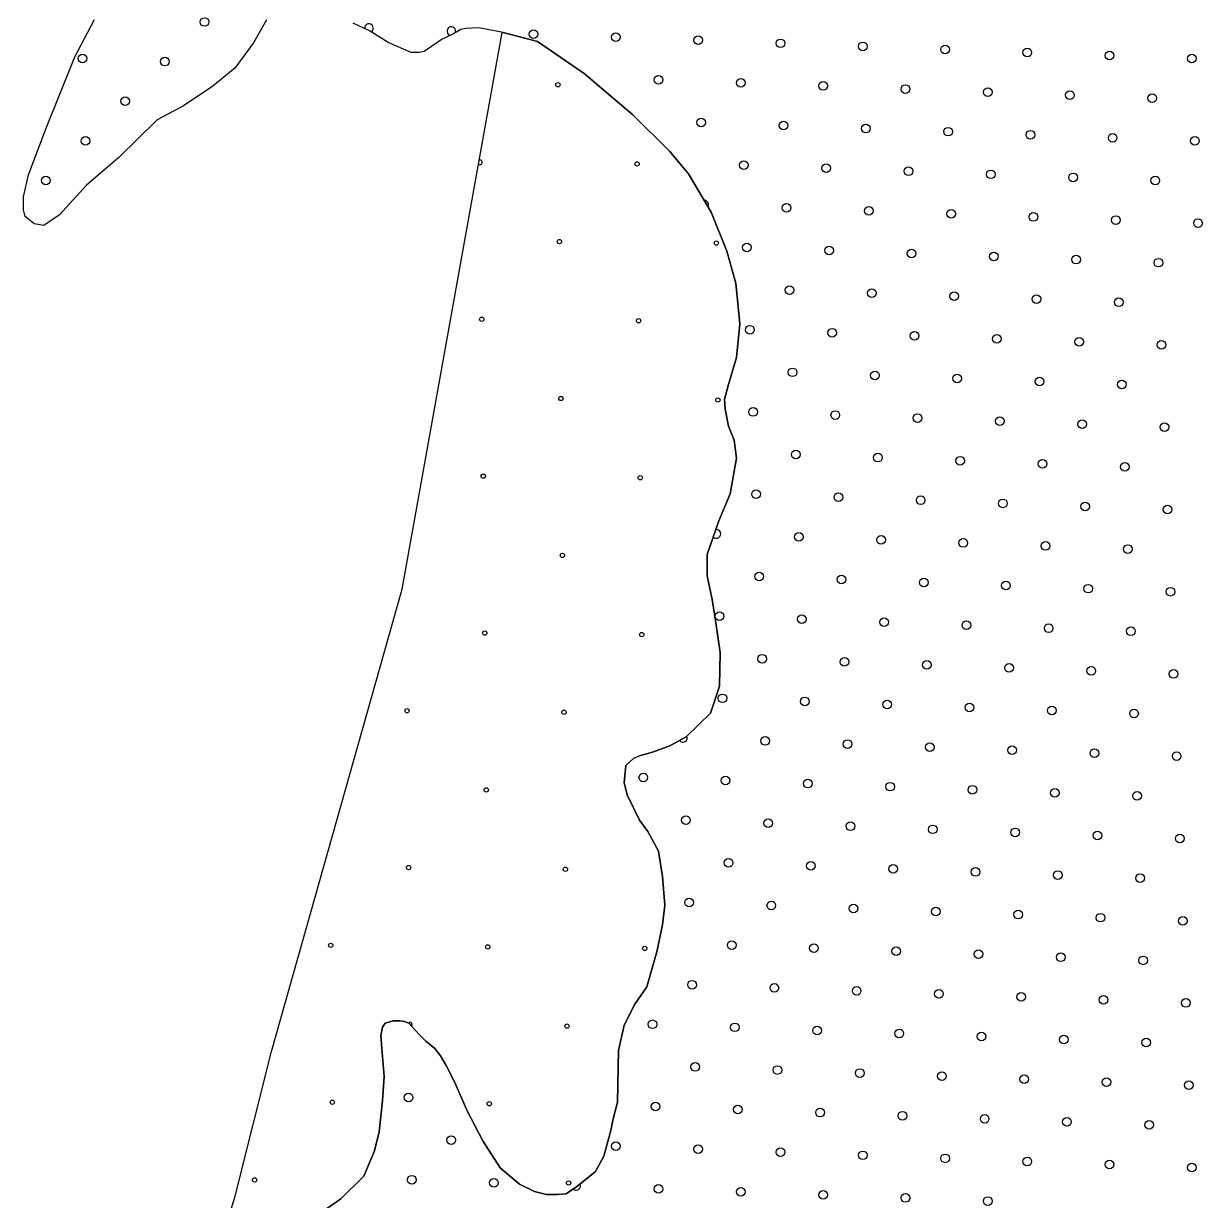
# Model space of a CAD drawing. Extents: x 1788175 to 1969470, y 584502 to 738744.
# Drawn here: x 1799015 to 1801888, y 705563 to 708446 of the extents above; entities that cross this region are included whole.
import ezdxf

# ---------------------------------------------------------------- set-up
doc = ezdxf.new("R2010")
doc.units = 0
for name, color, linetype in [('DESIGN - EROSION CONTROL - Devices', 7, 'Continuous'), ('DESIGN - SCRATCH - User 1', 7, 'Continuous'), ('DESIGN - TRAFFIC CONTROL PERMANENT - Pavement Marking Text', 7, 'Continuous'), ('DESIGN - TRANSPORTATION - Edge of Traveled Way', 7, 'Continuous')]:
    doc.layers.add(name, color=color, linetype=linetype)

msp = doc.modelspace()

# ---------------------------------------------------------------- linework, layer by layer
at = {"layer": 'DESIGN - EROSION CONTROL - Devices'}
for centre in [(1800323.7, 708295.6), (1800517.9, 708101.5), (1800327.5, 707911), (1800712, 707907.3), (1800137.1, 707720.6), (1800521.6, 707716.9), (1800331.2, 707526.5), (1800715.8, 707522.8), (1800140.8, 707336.1), (1800525.4, 707332.3), (1800334.9, 707141.9), (1800144.5, 706951.5), (1800529.1, 706947.8), (1799954.1, 706761.1), (1800338.7, 706757.4), (1800148.3, 706567), (1799957.9, 706376.6), (1800342.4, 706372.8), (1799767.4, 706186.2), (1800152, 706182.4), (1800536.6, 706178.7), (1800346.1, 705988.3), (1799771.2, 705801.6), (1800155.7, 705797.9), (1799580.8, 705611.2), (1800349.9, 705603.7)]:
    msp.add_circle(centre, 5.28, dxfattribs=at)
for centre, start, end in [((1800133.3, 708105.2), 223.8285, 115.7859), ((1799961.6, 705992), 311.1594, 137.3208)]:
    msp.add_arc(centre, 5.28, start, end, dxfattribs=at)
at = {"layer": 'DESIGN - SCRATCH - User 1'}
for points in [[(1799610.2, 708454.4), (1799578.2, 708398.3), (1799532.3, 708336.1), (1799478.3, 708292), (1799406.3, 708243.8), (1799342.4, 708209.6), (1799248.4, 708117.4), (1799168.5, 708049.1), (1799102.5, 707976.9), (1799064.6, 707950.8), (1799040.6, 707954.8), (1799018.6, 707972.8), (1799014.6, 707988.8), (1799014.6, 708020.9), (1799026.6, 708075), (1799068.5, 708185.2), (1799140.5, 708363.6), (1799188.4, 708455.8)], [(1800541.9, 706084.4), (1800565.9, 706170.6), (1800579.9, 706236.7), (1800585.9, 706284.8), (1800579.9, 706354.8), (1800569.9, 706416.9), (1800543.9, 706465), (1800523.9, 706493), (1800493.9, 706555), (1800485.9, 706585), (1800489.9, 706627.1), (1800509.9, 706645.2), (1800525.9, 706651.2), (1800555.9, 706659.3), (1800597.8, 706675.3), (1800637.8, 706697.4), (1800697.8, 706755.6), (1800719.8, 706821.7), (1800721.7, 706903.9), (1800709.7, 706982), (1800701.7, 707034), (1800689.7, 707092.1), (1800689.7, 707144.2), (1800717.7, 707226.3), (1800745.7, 707292.5), (1800761.7, 707380.6), (1800755.7, 707424.7), (1800741.7, 707458.7), (1800733.7, 707500.7), (1800731.7, 707524.8), (1800741.7, 707560.8), (1800761.7, 707627), (1800769.6, 707709.1), (1800759.6, 707809.2), (1800737.6, 707887.3), (1800699.7, 707983.4), (1800643.7, 708077.4), (1800597.7, 708131.5), (1800507.7, 708221.4), (1800387.8, 708323.4), (1800273.9, 708401.3), (1800189.9, 708423.3), (1800129.9, 708435.2), (1800097.9, 708433.1), (1800086, 708431.1), (1800066, 708419.1), (1800040, 708407), (1800014, 708388.9), (1799996, 708376.9), (1799984, 708374.9), (1799964, 708374.8), (1799908.1, 708398.8), (1799864.1, 708426.8), (1799822.1, 708446.7)], [(1799248.9, 704768.5), (1799263.6, 704797.2), (1799393, 705115.7), (1799533.2, 705571.3), (1799621.9, 705926.3), (1799942.2, 707059.4), (1800187.5, 708423.7)], [(1800187.5, 708423.7), (1800189.9, 708423.3), (1800273.9, 708401.3), (1800387.8, 708323.4), (1800507.7, 708221.4), (1800597.7, 708131.5), (1800643.7, 708077.4), (1800699.7, 707983.4), (1800737.6, 707887.3), (1800759.6, 707809.2), (1800769.6, 707709.1), (1800761.7, 707627), (1800741.7, 707560.8), (1800731.7, 707524.8), (1800733.7, 707500.7), (1800741.7, 707458.7), (1800755.7, 707424.7), (1800761.7, 707380.6), (1800745.7, 707292.5), (1800717.7, 707226.3), (1800689.7, 707144.2), (1800689.7, 707092.1), (1800701.7, 707034), (1800709.7, 706982), (1800721.7, 706903.9), (1800719.8, 706821.7), (1800697.8, 706755.6), (1800637.8, 706697.4), (1800597.8, 706675.3), (1800555.9, 706659.3), (1800525.9, 706651.2), (1800509.9, 706645.2), (1800489.9, 706627.1), (1800485.9, 706585), (1800493.9, 706555), (1800523.9, 706493), (1800543.9, 706465), (1800569.9, 706416.9), (1800579.9, 706354.8), (1800585.9, 706284.8), (1800579.9, 706236.7), (1800565.9, 706170.6), (1800541.9, 706084.4)], [(1800541.9, 706084.4), (1800511.9, 706042.3), (1800486, 705990.2), (1800472, 705928.1), (1800470, 705801.9), (1800458, 705757.8), (1800454, 705735.8), (1800446, 705705.7), (1800436, 705669.6), (1800416, 705631.5), (1800398, 705617.5), (1800370.1, 705595.4), (1800344.1, 705577.4), (1800322.1, 705575.3), (1800296.1, 705575.3), (1800266.1, 705583.2), (1800230.1, 705601.2), (1800182.2, 705641.2), (1800140.2, 705707.2), (1800102.2, 705779.3), (1800070.2, 705851.3), (1800050.2, 705891.4), (1800036.2, 705915.4), (1800022.2, 705933.4), (1800000.2, 705951.4), (1799984.2, 705967.4), (1799958.3, 705995.4), (1799948.3, 705999.4), (1799936.3, 706001.3), (1799920.3, 706001.3), (1799900.3, 705995.3), (1799894.3, 705985.3), (1799890.3, 705965.2), (1799892.3, 705933.2), (1799898.3, 705865.1), (1799894.3, 705805), (1799886.3, 705728.9), (1799874.3, 705682.8), (1799848.4, 705620.7), (1799792.4, 705564.5), (1799754.4, 705538.4)], [(1799754.4, 705538.4), (1799792.4, 705564.5), (1799848.4, 705620.7), (1799874.3, 705682.8), (1799886.3, 705728.9), (1799894.3, 705805), (1799898.3, 705865.1), (1799892.3, 705933.2), (1799890.3, 705965.2), (1799894.3, 705985.3), (1799900.3, 705995.3), (1799920.3, 706001.3), (1799936.3, 706001.3), (1799948.3, 705999.4), (1799958.3, 705995.4), (1799984.2, 705967.4), (1800000.2, 705951.4), (1800022.2, 705933.4), (1800036.2, 705915.4), (1800050.2, 705891.4), (1800070.2, 705851.3), (1800102.2, 705779.3), (1800140.2, 705707.2), (1800182.2, 705641.2), (1800230.1, 705601.2), (1800266.1, 705583.2), (1800296.1, 705575.3), (1800322.1, 705575.3), (1800344.1, 705577.4), (1800370.1, 705595.4), (1800398, 705617.5), (1800416, 705631.5), (1800436, 705669.6), (1800446, 705705.7), (1800454, 705735.8), (1800458, 705757.8), (1800470, 705801.9), (1800472, 705928.1), (1800486, 705990.2), (1800511.9, 706042.3), (1800541.9, 706084.4)]]:
    msp.add_lwpolyline(points, dxfattribs=at)
at = {"layer": 'DESIGN - TRAFFIC CONTROL PERMANENT - Pavement Marking Text'}
for centre in [(1799457.8, 708449.3), (1800264.2, 708419.4), (1800465.9, 708412), (1800667.5, 708404.5), (1800869.1, 708397), (1801070.7, 708389.6), (1801272.3, 708382.1), (1801473.9, 708374.6), (1799159.1, 708359.7), (1799360.7, 708352.2), (1801675.5, 708367.2), (1801877.1, 708359.7), (1800570.4, 708307.4), (1800772, 708300), (1800973.6, 708292.5), (1801175.2, 708285), (1799263.7, 708255.1), (1801376.8, 708277.5), (1801578.4, 708270.1), (1801780.1, 708262.6), (1800674.9, 708202.9), (1800876.5, 708195.4), (1801078.2, 708187.9), (1801279.8, 708180.5), (1801481.4, 708173), (1799166.6, 708158.1), (1801683, 708165.5), (1801884.6, 708158.1), (1800779.5, 708098.3), (1800981.1, 708090.9), (1801182.7, 708083.4), (1799069.5, 708061), (1801384.3, 708075.9), (1801585.9, 708068.5), (1801787.5, 708061), (1800884, 707993.8), (1801085.6, 707986.3), (1801287.2, 707978.9), (1801488.8, 707971.4), (1801690.5, 707963.9), (1801892.1, 707956.5), (1800786.9, 707896.7), (1800988.5, 707889.3), (1801190.2, 707881.8), (1801391.8, 707874.3), (1801593.4, 707866.9), (1801795, 707859.4), (1800891.5, 707792.2), (1801093.1, 707784.7), (1801294.7, 707777.3), (1801496.3, 707769.8), (1801697.9, 707762.3), (1800794.4, 707695.1), (1800996, 707687.7), (1801197.6, 707680.2), (1801399.2, 707672.7), (1801600.8, 707665.3), (1801802.5, 707657.8), (1800898.9, 707590.6), (1801100.6, 707583.1), (1801302.2, 707575.6), (1801503.8, 707568.2), (1801705.4, 707560.7), (1800801.9, 707493.5), (1801003.5, 707486), (1801205.1, 707478.6), (1801406.7, 707471.1), (1801608.3, 707463.6), (1801809.9, 707456.2), (1800906.4, 707389), (1801108, 707381.5), (1801309.6, 707374), (1801511.2, 707366.6), (1801712.9, 707359.1), (1800809.3, 707291.9), (1801011, 707284.4), (1801212.6, 707277), (1801414.2, 707269.5), (1801615.8, 707262), (1801817.4, 707254.6), (1800913.9, 707187.4), (1801115.5, 707179.9), (1801317.1, 707172.4), (1801518.7, 707165), (1801720.3, 707157.5), (1800816.8, 707090.3), (1801018.4, 707082.8), (1801220, 707075.4), (1801421.6, 707067.9), (1801623.2, 707060.4), (1801824.9, 707053), (1800719.7, 706993.2), (1800921.3, 706985.7), (1801123, 706978.3), (1801324.6, 706970.8), (1801526.2, 706963.3), (1801727.8, 706955.9), (1800824.3, 706888.7), (1801025.9, 706881.2), (1801227.5, 706873.7), (1801429.1, 706866.3), (1801630.7, 706858.8), (1801832.3, 706851.3), (1800727.2, 706791.6), (1800928.8, 706784.1), (1801130.4, 706776.7), (1801332, 706769.2), (1801533.6, 706761.7), (1801735.3, 706754.3), (1800831.7, 706687.1), (1801033.4, 706679.6), (1801235, 706672.1), (1801436.6, 706664.7), (1801638.2, 706657.2), (1801839.8, 706649.7), (1800533.1, 706597.5), (1800734.7, 706590), (1800936.3, 706582.5), (1801137.9, 706575.1), (1801339.5, 706567.6), (1801541.1, 706560.1), (1801742.7, 706552.7), (1800637.6, 706492.9), (1800839.2, 706485.5), (1801040.8, 706478), (1801242.4, 706470.5), (1801444, 706463.1), (1801645.6, 706455.6), (1801847.3, 706448.1), (1800742.1, 706388.4), (1800943.7, 706380.9), (1801145.4, 706373.5), (1801347, 706366), (1801548.6, 706358.5), (1801750.2, 706351.1), (1800645.1, 706291.3), (1800846.7, 706283.8), (1801048.3, 706276.4), (1801249.9, 706268.9), (1801451.5, 706261.4), (1801653.1, 706254), (1801854.7, 706246.5), (1800749.6, 706186.8), (1800951.2, 706179.3), (1801152.8, 706171.8), (1801354.4, 706164.4), (1801556, 706156.9), (1801757.7, 706149.4), (1800652.5, 706089.7), (1800854.1, 706082.2), (1801055.8, 706074.8), (1801257.4, 706067.3), (1801459, 706059.8), (1801660.6, 706052.4), (1801862.2, 706044.9), (1800555.5, 705992.6), (1800757.1, 705985.2), (1800958.7, 705977.7), (1801160.3, 705970.2), (1801361.9, 705962.8), (1801563.5, 705955.3), (1801765.1, 705947.8), (1800660, 705888.1), (1800861.6, 705880.6), (1801063.2, 705873.2), (1801264.8, 705865.7), (1801466.4, 705858.2), (1801668.1, 705850.8), (1801869.7, 705843.3), (1799958.1, 705813.4), (1800562.9, 705791), (1800764.5, 705783.6), (1800966.1, 705776.1), (1801167.8, 705768.6), (1801369.4, 705761.2), (1801571, 705753.7), (1801772.6, 705746.2), (1800062.6, 705708.9), (1800465.9, 705694), (1800667.5, 705686.5), (1800869.1, 705679), (1801070.7, 705671.5), (1801272.3, 705664.1), (1801473.9, 705656.6), (1801675.5, 705649.1), (1801877.1, 705641.7), (1799965.6, 705611.8), (1800167.2, 705604.3), (1800570.4, 705589.4), (1800772, 705581.9), (1800973.6, 705574.5), (1801175.2, 705567), (1801376.8, 705559.5)]:
    msp.add_circle(centre, 10.6, dxfattribs=at)
for centre, start, end in [((1799861, 708434.4), 300.6428, 186.309), ((1800062.6, 708426.9), 338.0941, 258.605), ((1800682.4, 708001.3), 333.3738, 88.1527), ((1800712.3, 707194.8), 223.0014, 99.3911), ((1800630.1, 706694.5), 215.3543, 26.0854), ((1800368.8, 705596.9), 225.3164, 27.71)]:
    msp.add_arc(centre, 10.6, start, end, dxfattribs=at)
at = {"layer": 'DESIGN - TRANSPORTATION - Edge of Traveled Way'}
for points in [[(1799610.2, 708454.4), (1799578.2, 708398.3), (1799532.3, 708336.1), (1799478.3, 708292), (1799406.3, 708243.8), (1799342.4, 708209.6), (1799248.4, 708117.4), (1799168.5, 708049.1), (1799102.5, 707976.9), (1799064.6, 707950.8), (1799040.6, 707954.8), (1799018.6, 707972.8), (1799014.6, 707988.8), (1799014.6, 708020.9), (1799026.6, 708075), (1799068.5, 708185.2), (1799140.5, 708363.6), (1799188.4, 708455.8)], [(1800541.9, 706084.4), (1800565.9, 706170.6), (1800579.9, 706236.7), (1800585.9, 706284.8), (1800579.9, 706354.8), (1800569.9, 706416.9), (1800543.9, 706465), (1800523.9, 706493), (1800493.9, 706555), (1800485.9, 706585), (1800489.9, 706627.1), (1800509.9, 706645.2), (1800525.9, 706651.2), (1800555.9, 706659.3), (1800597.8, 706675.3), (1800637.8, 706697.4), (1800697.8, 706755.6), (1800719.8, 706821.7), (1800721.7, 706903.9), (1800709.7, 706982), (1800701.7, 707034), (1800689.7, 707092.1), (1800689.7, 707144.2), (1800717.7, 707226.3), (1800745.7, 707292.5), (1800761.7, 707380.6), (1800755.7, 707424.7), (1800741.7, 707458.7), (1800733.7, 707500.7), (1800731.7, 707524.8), (1800741.7, 707560.8), (1800761.7, 707627), (1800769.6, 707709.1), (1800759.6, 707809.2), (1800737.6, 707887.3), (1800699.7, 707983.4), (1800643.7, 708077.4), (1800597.7, 708131.5), (1800507.7, 708221.4), (1800387.8, 708323.4), (1800273.9, 708401.3), (1800189.9, 708423.3), (1800129.9, 708435.2), (1800097.9, 708433.1), (1800086, 708431.1), (1800066, 708419.1), (1800040, 708407), (1800014, 708388.9), (1799996, 708376.9), (1799984, 708374.9), (1799964, 708374.8), (1799908.1, 708398.8), (1799864.1, 708426.8), (1799822.1, 708446.7)], [(1799754.4, 705538.4), (1799792.4, 705564.5), (1799848.4, 705620.7), (1799874.3, 705682.8), (1799886.3, 705728.9), (1799894.3, 705805), (1799898.3, 705865.1), (1799892.3, 705933.2), (1799890.3, 705965.2), (1799894.3, 705985.3), (1799900.3, 705995.3), (1799920.3, 706001.3), (1799936.3, 706001.3), (1799948.3, 705999.4), (1799958.3, 705995.4), (1799984.2, 705967.4), (1800000.2, 705951.4), (1800022.2, 705933.4), (1800036.2, 705915.4), (1800050.2, 705891.4), (1800070.2, 705851.3), (1800102.2, 705779.3), (1800140.2, 705707.2), (1800182.2, 705641.2), (1800230.1, 705601.2), (1800266.1, 705583.2), (1800296.1, 705575.3), (1800322.1, 705575.3), (1800344.1, 705577.4), (1800370.1, 705595.4), (1800398, 705617.5), (1800416, 705631.5), (1800436, 705669.6), (1800446, 705705.7), (1800454, 705735.8), (1800458, 705757.8), (1800470, 705801.9), (1800472, 705928.1), (1800486, 705990.2), (1800511.9, 706042.3), (1800541.9, 706084.4)]]:
    msp.add_lwpolyline(points, dxfattribs=at)

doc.saveas('drawing.dxf')
